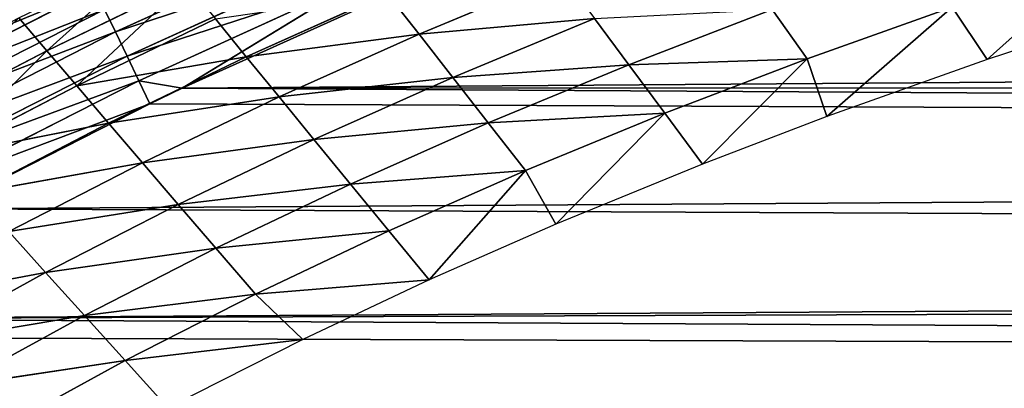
# Model space of a CAD drawing. Extents: x 0 to 500, y 0 to 390.
# Tile 398 of 656: x 90 to 122, y 342 to 354. Entities that reach past the tile are written whole.
import ezdxf

# ---------------------------------------------------------------- set-up
doc = ezdxf.new("R2010")
doc.units = 0
doc.header["$LTSCALE"] = 25.4
doc.layers.get('0').update_dxf_attribs({"linetype": 'CONTINUOUS'})

# ---------------------------------------------------------------- blocks, each defined once
blk = doc.blocks.new('ATLANTA505_-_S_STL')
at = {"color": 0}
for p, q in [((92.284, 113.664, 34.508), (85.423, 113.664, 37.996)), ((92.284, 113.664, 34.508), (85.423, 113.664, 37.996)), ((85.769, 113.069, 38.641), (92.601, 113.069, 35.167)), ((85.769, 113.069, 38.641), (92.601, 113.069, 35.167)), ((92.601, 113.069, 35.167), (92.955, 112.597, 35.902)), ((92.601, 113.069, 35.167), (92.955, 112.597, 35.902)), ((86.154, 112.597, 39.36), (92.955, 112.597, 35.902)), ((86.154, 112.597, 39.36), (92.955, 112.597, 35.902)), ((92.955, 112.597, 35.902), (100.144, 112.597, 32.629)), ((93.332, 112.262, 36.685), (92.955, 112.597, 35.902)), ((93.332, 112.262, 36.685), (92.955, 112.597, 35.902)), ((92.955, 112.597, 35.902), (100.144, 112.597, 32.629)), ((86.565, 112.262, 40.125), (93.332, 112.262, 36.685)), ((86.565, 112.262, 40.125), (93.332, 112.262, 36.685)), ((93.332, 112.262, 36.685), (100.487, 112.262, 33.427)), ((93.332, 112.262, 36.685), (100.487, 112.262, 33.427)), ((93.332, 112.262, 36.685), (93.717, 112.068, 37.485)), ((93.332, 112.262, 36.685), (93.717, 112.068, 37.485)), ((93.717, 112.068, 37.485), (86.985, 112.068, 40.907)), ((93.717, 112.068, 37.485), (86.985, 112.068, 40.907)), ((87.36, 112.01, 41.651), (94.078, 112.01, 38.235)), ((87.36, 112.01, 41.651), (94.078, 112.01, 38.235)), ((100.838, 112.068, 34.242), (93.717, 112.068, 37.485)), ((93.717, 112.068, 37.485), (95.129, 112.01, 37.733)), ((93.717, 112.068, 37.485), (95.129, 112.01, 37.733)), ((93.717, 112.068, 37.485), (94.078, 112.01, 38.235)), ((93.717, 112.068, 37.485), (94.078, 112.01, 38.235)), ((100.838, 112.068, 34.242), (93.717, 112.068, 37.485)), ((94.078, 112.01, 38.235), (95.129, 112.01, 37.733)), ((94.078, 112.01, 38.235), (95.129, 112.01, 37.733)), ((100.838, 112.068, 34.242), (95.129, 112.01, 37.733)), ((100.838, 112.068, 34.242), (95.129, 112.01, 37.733)), ((95.129, 112.01, 37.733), (101.167, 112.01, 35.007)), ((95.129, 112.01, 37.733), (101.167, 112.01, 35.007)), ((89.814, 58.279, 35.446), (90.723, 50.885, 36.515)), ((89.814, 58.279, 35.446), (90.723, 50.885, 36.515)), ((90.723, 50.885, 36.515), (86.291, 50.883, 38.82)), ((90.723, 50.885, 36.515), (86.291, 50.883, 38.82)), ((95.258, 50.888, 34.314), (90.723, 50.885, 36.515)), ((95.258, 50.888, 34.314), (90.723, 50.885, 36.515)), ((90.723, 50.885, 36.515), (91.696, 43.517, 37.655)), ((90.723, 50.885, 36.515), (91.696, 43.517, 37.655)), ((87.291, 43.514, 39.94), (91.696, 43.517, 37.655)), ((87.291, 43.514, 39.94), (91.696, 43.517, 37.655)), ((87.291, 43.514, 39.94), (92.733, 36.178, 38.867)), ((87.291, 43.514, 39.94), (92.733, 36.178, 38.867)), ((91.696, 43.517, 37.655), (96.205, 43.52, 35.474)), ((91.696, 43.517, 37.655), (96.205, 43.52, 35.474)), ((91.696, 43.517, 37.655), (92.733, 36.178, 38.867)), ((91.696, 43.517, 37.655), (92.733, 36.178, 38.867)), ((91.696, 43.517, 37.655), (97.213, 36.181, 36.707)), ((91.696, 43.517, 37.655), (97.213, 36.181, 36.707)), ((96.205, 43.52, 35.474), (97.213, 36.181, 36.707)), ((96.205, 43.52, 35.474), (97.213, 36.181, 36.707)), ((92.733, 36.178, 38.867), (88.356, 36.175, 41.131)), ((92.733, 36.178, 38.867), (88.356, 36.175, 41.131)), ((88.356, 36.175, 41.131), (93.834, 28.87, 40.151)), ((88.356, 36.175, 41.131), (93.834, 28.87, 40.151)), ((97.213, 36.181, 36.707), (92.733, 36.178, 38.867)), ((97.213, 36.181, 36.707), (92.733, 36.178, 38.867)), ((92.733, 36.178, 38.867), (93.834, 28.87, 40.151)), ((92.733, 36.178, 38.867), (93.834, 28.87, 40.151)), ((92.733, 36.178, 38.867), (98.282, 28.873, 38.013)), ((92.733, 36.178, 38.867), (98.282, 28.873, 38.013)), ((101.794, 36.184, 34.648), (97.213, 36.181, 36.707)), ((101.794, 36.184, 34.648), (97.213, 36.181, 36.707)), ((97.213, 36.181, 36.707), (98.282, 28.873, 38.013)), ((97.213, 36.181, 36.707), (98.282, 28.873, 38.013)), ((97.213, 36.181, 36.707), (102.831, 28.876, 35.976)), ((97.213, 36.181, 36.707), (102.831, 28.876, 35.976)), ((101.794, 36.184, 34.648), (102.831, 28.876, 35.976)), ((101.794, 36.184, 34.648), (102.831, 28.876, 35.976)), ((85.244, 28.865, 44.734), (90.683, 21.594, 43.719)), ((85.244, 28.865, 44.734), (90.683, 21.594, 43.719)), ((89.487, 28.867, 42.391), (93.834, 28.87, 40.151)), ((89.487, 28.867, 42.391), (93.834, 28.87, 40.151)), ((89.487, 28.867, 42.391), (90.683, 21.594, 43.719)), ((89.487, 28.867, 42.391), (90.683, 21.594, 43.719)), ((89.487, 28.867, 42.391), (94.997, 21.596, 41.505)), ((89.487, 28.867, 42.391), (94.997, 21.596, 41.505)), ((93.834, 28.87, 40.151), (98.282, 28.873, 38.013)), ((93.834, 28.87, 40.151), (98.282, 28.873, 38.013)), ((93.834, 28.87, 40.151), (94.997, 21.596, 41.505)), ((93.834, 28.87, 40.151), (94.997, 21.596, 41.505)), ((93.834, 28.87, 40.151), (99.412, 21.599, 39.392)), ((93.834, 28.87, 40.151), (99.412, 21.599, 39.392)), ((98.282, 28.873, 38.013), (102.831, 28.876, 35.976)), ((98.282, 28.873, 38.013), (102.831, 28.876, 35.976)), ((98.282, 28.873, 38.013), (99.412, 21.599, 39.392)), ((98.282, 28.873, 38.013), (99.412, 21.599, 39.392)), ((98.282, 28.873, 38.013), (103.927, 21.601, 37.379)), ((98.282, 28.873, 38.013), (103.927, 21.601, 37.379)), ((102.831, 28.876, 35.976), (107.478, 28.879, 34.037)), ((102.831, 28.876, 35.976), (107.478, 28.879, 34.037)), ((102.831, 28.876, 35.976), (103.927, 21.601, 37.379)), ((102.831, 28.876, 35.976), (103.927, 21.601, 37.379)), ((102.831, 28.876, 35.976), (108.538, 21.604, 35.463)), ((102.831, 28.876, 35.976), (108.538, 21.604, 35.463)), ((90.683, 21.594, 43.719), (86.472, 21.592, 46.037)), ((90.683, 21.594, 43.719), (86.472, 21.592, 46.037)), ((86.472, 21.592, 46.037), (91.944, 14.358, 45.116)), ((86.472, 21.592, 46.037), (91.944, 14.358, 45.116)), ((94.997, 21.596, 41.505), (90.683, 21.594, 43.719)), ((94.997, 21.596, 41.505), (90.683, 21.594, 43.719)), ((90.683, 21.594, 43.719), (91.944, 14.358, 45.116)), ((90.683, 21.594, 43.719), (91.944, 14.358, 45.116)), ((90.683, 21.594, 43.719), (96.223, 14.36, 42.929)), ((90.683, 21.594, 43.719), (96.223, 14.36, 42.929)), ((99.412, 21.599, 39.392), (94.997, 21.596, 41.505)), ((99.412, 21.599, 39.392), (94.997, 21.596, 41.505)), ((94.997, 21.596, 41.505), (96.223, 14.36, 42.929)), ((94.997, 21.596, 41.505), (96.223, 14.36, 42.929)), ((94.997, 21.596, 41.505), (100.602, 14.362, 40.843)), ((94.997, 21.596, 41.505), (100.602, 14.362, 40.843)), ((103.927, 21.601, 37.379), (99.412, 21.599, 39.392)), ((103.927, 21.601, 37.379), (99.412, 21.599, 39.392)), ((99.412, 21.599, 39.392), (100.602, 14.362, 40.843)), ((99.412, 21.599, 39.392), (100.602, 14.362, 40.843)), ((99.412, 21.599, 39.392), (105.08, 14.364, 38.855)), ((99.412, 21.599, 39.392), (105.08, 14.364, 38.855)), ((108.538, 21.604, 35.463), (103.927, 21.601, 37.379)), ((108.538, 21.604, 35.463), (103.927, 21.601, 37.379)), ((103.927, 21.601, 37.379), (105.08, 14.364, 38.855)), ((103.927, 21.601, 37.379), (105.08, 14.364, 38.855)), ((103.927, 21.601, 37.379), (109.654, 14.366, 36.965)), ((103.927, 21.601, 37.379), (109.654, 14.366, 36.965)), ((108.538, 21.604, 35.463), (109.654, 14.366, 36.965)), ((108.538, 21.604, 35.463), (109.654, 14.366, 36.965)), ((87.768, 14.357, 47.406), (91.944, 14.358, 45.116)), ((87.768, 14.357, 47.406), (91.944, 14.358, 45.116)), ((87.768, 14.357, 47.406), (93.27, 7.163, 46.582)), ((87.768, 14.357, 47.406), (93.27, 7.163, 46.582)), ((91.944, 14.358, 45.116), (96.223, 14.36, 42.929)), ((91.944, 14.358, 45.116), (96.223, 14.36, 42.929)), ((91.944, 14.358, 45.116), (93.27, 7.163, 46.582)), ((91.944, 14.358, 45.116), (93.27, 7.163, 46.582)), ((91.944, 14.358, 45.116), (97.512, 7.164, 44.424)), ((91.944, 14.358, 45.116), (97.512, 7.164, 44.424)), ((96.223, 14.36, 42.929), (100.602, 14.362, 40.843)), ((96.223, 14.36, 42.929), (100.602, 14.362, 40.843)), ((96.223, 14.36, 42.929), (97.512, 7.164, 44.424)), ((96.223, 14.36, 42.929), (97.512, 7.164, 44.424)), ((96.223, 14.36, 42.929), (101.852, 7.165, 42.366)), ((96.223, 14.36, 42.929), (101.852, 7.165, 42.366)), ((100.602, 14.362, 40.843), (105.08, 14.364, 38.855)), ((100.602, 14.362, 40.843), (105.08, 14.364, 38.855)), ((100.602, 14.362, 40.843), (101.852, 7.165, 42.366)), ((100.602, 14.362, 40.843), (101.852, 7.165, 42.366)), ((100.602, 14.362, 40.843), (106.291, 7.166, 40.406)), ((100.602, 14.362, 40.843), (106.291, 7.166, 40.406)), ((105.08, 14.364, 38.855), (109.654, 14.366, 36.965)), ((105.08, 14.364, 38.855), (109.654, 14.366, 36.965)), ((105.08, 14.364, 38.855), (106.291, 7.166, 40.406)), ((105.08, 14.364, 38.855), (106.291, 7.166, 40.406)), ((105.08, 14.364, 38.855), (110.825, 7.167, 38.542)), ((105.08, 14.364, 38.855), (110.825, 7.167, 38.542)), ((109.654, 14.366, 36.965), (114.323, 14.369, 35.169)), ((109.654, 14.366, 36.965), (114.323, 14.369, 35.169)), ((109.654, 14.366, 36.965), (110.825, 7.167, 38.542)), ((109.654, 14.366, 36.965), (110.825, 7.167, 38.542)), ((109.654, 14.366, 36.965), (115.453, 7.168, 36.772)), ((109.654, 14.366, 36.965), (115.453, 7.168, 36.772)), ((114.323, 14.369, 35.169), (115.453, 7.168, 36.772)), ((114.323, 14.369, 35.169), (115.453, 7.168, 36.772)), ((89.13, 7.162, 48.841), (93.27, 7.163, 46.582)), ((89.13, 7.162, 48.841), (93.27, 7.163, 46.582)), ((93.27, 7.163, 46.582), (97.512, 7.164, 44.424)), ((93.27, 7.163, 46.582), (97.512, 7.164, 44.424)), ((99.046, 0.01, 45.899), (93.27, 7.163, 46.582)), ((99.046, 0.01, 45.899), (93.27, 7.163, 46.582)), ((94.66, 0.01, 48.115), (93.27, 7.163, 46.582)), ((94.66, 0.01, 48.115), (93.27, 7.163, 46.582)), ((97.512, 7.164, 44.424), (101.852, 7.165, 42.366)), ((97.512, 7.164, 44.424), (101.852, 7.165, 42.366)), ((103.162, 0.01, 43.961), (97.512, 7.164, 44.424)), ((103.162, 0.01, 43.961), (97.512, 7.164, 44.424)), ((99.046, 0.01, 45.899), (97.512, 7.164, 44.424)), ((99.046, 0.01, 45.899), (97.512, 7.164, 44.424)), ((101.852, 7.165, 42.366), (106.291, 7.166, 40.406)), ((101.852, 7.165, 42.366), (106.291, 7.166, 40.406)), ((103.162, 0.01, 43.961), (101.852, 7.165, 42.366)), ((103.162, 0.01, 43.961), (101.852, 7.165, 42.366)), ((106.291, 7.166, 40.406), (110.825, 7.167, 38.542)), ((106.291, 7.166, 40.406), (110.825, 7.167, 38.542)), ((107.282, 0.01, 42.147), (106.291, 7.166, 40.406)), ((107.282, 0.01, 42.147), (106.291, 7.166, 40.406)), ((110.825, 7.167, 38.542), (115.453, 7.168, 36.772)), ((110.825, 7.167, 38.542), (115.453, 7.168, 36.772)), ((112.051, 0.01, 40.194), (110.825, 7.167, 38.542)), ((112.051, 0.01, 40.194), (110.825, 7.167, 38.542)), ((115.453, 7.168, 36.772), (120.174, 7.17, 35.094)), ((115.453, 7.168, 36.772), (120.174, 7.17, 35.094)), ((116.092, 0.01, 38.651), (115.453, 7.168, 36.772)), ((116.092, 0.01, 38.651), (115.453, 7.168, 36.772)), ((121.313, 0.01, 36.799), (120.174, 7.17, 35.094)), ((121.313, 0.01, 36.799), (120.174, 7.17, 35.094)), ((99.046, 0.01, 45.899), (94.66, 0.01, 48.115)), ((103.162, 0.01, 43.961), (99.046, 0.01, 45.899)), ((107.282, 0.01, 42.147), (103.162, 0.01, 43.961)), ((112.051, 0.01, 40.194), (107.282, 0.01, 42.147)), ((116.092, 0.01, 38.651), (112.051, 0.01, 40.194)), ((121.313, 0.01, 36.799), (116.092, 0.01, 38.651)), ((125.515, 0.01, 35.416), (121.313, 0.01, 36.799))]:
    blk.add_line(p, q, dxfattribs=at)
mesh = blk.add_polyface(dxfattribs=at)
corners = [(91.798, 115.116, 33.499), (87.981, 115.459, 35.196), (84.893, 115.116, 37.01)]
mesh.append_faces([[corners[k] for k in face] for face in [(0, 1, 2)]], dxfattribs={"color": 0})
mesh = blk.add_polyface(dxfattribs=at)
corners = [(85.128, 114.356, 37.448), (91.798, 115.116, 33.499), (84.893, 115.116, 37.01), (92.014, 114.356, 33.947)]
mesh.append_faces([[corners[k] for k in face] for face in [(0, 1, 2), (1, 0, 3)]], dxfattribs={"vtx0": -1, "color": 0})
mesh = blk.add_polyface(dxfattribs=at)
corners = [(85.128, 114.356, 37.448), (92.284, 113.664, 34.508), (92.014, 114.356, 33.947), (85.423, 113.664, 37.996)]
mesh.append_faces([[corners[k] for k in face] for face in [(0, 1, 2), (1, 0, 3)]], dxfattribs={"vtx0": -1, "color": 0})
mesh = blk.add_polyface(dxfattribs=at)
corners = [(85.423, 113.664, 37.996), (92.601, 113.069, 35.167), (92.284, 113.664, 34.508), (85.769, 113.069, 38.641)]
mesh.append_faces([[corners[k] for k in face] for face in [(0, 1, 2), (1, 0, 3)]], dxfattribs={"vtx0": -1, "color": 0})
mesh = blk.add_polyface(dxfattribs=at)
corners = [(85.769, 113.069, 38.641), (92.955, 112.597, 35.902), (92.601, 113.069, 35.167), (86.154, 112.597, 39.36)]
mesh.append_faces([[corners[k] for k in face] for face in [(0, 1, 2), (1, 0, 3)]], dxfattribs={"vtx0": -1, "color": 0})
mesh = blk.add_polyface(dxfattribs=at)
corners = [(92.601, 113.069, 35.167), (100.144, 112.597, 32.629), (99.822, 113.069, 31.88), (92.955, 112.597, 35.902)]
mesh.append_faces([[corners[k] for k in face] for face in [(0, 1, 2), (1, 0, 3)]], dxfattribs={"vtx0": -1, "color": 0})
mesh = blk.add_polyface(dxfattribs=at)
corners = [(86.154, 112.597, 39.36), (93.332, 112.262, 36.685), (92.955, 112.597, 35.902), (86.565, 112.262, 40.125)]
mesh.append_faces([[corners[k] for k in face] for face in [(0, 1, 2), (1, 0, 3)]], dxfattribs={"vtx0": -1, "color": 0})
mesh = blk.add_polyface(dxfattribs=at)
corners = [(92.955, 112.597, 35.902), (100.487, 112.262, 33.427), (100.144, 112.597, 32.629), (93.332, 112.262, 36.685)]
mesh.append_faces([[corners[k] for k in face] for face in [(0, 1, 2), (1, 0, 3)]], dxfattribs={"vtx0": -1, "color": 0})
mesh = blk.add_polyface(dxfattribs=at)
corners = [(86.565, 112.262, 40.125), (93.717, 112.068, 37.485), (93.332, 112.262, 36.685), (86.985, 112.068, 40.907)]
mesh.append_faces([[corners[k] for k in face] for face in [(0, 1, 2), (1, 0, 3)]], dxfattribs={"vtx0": -1, "color": 0})
mesh = blk.add_polyface(dxfattribs=at)
corners = [(93.332, 112.262, 36.685), (100.838, 112.068, 34.242), (100.487, 112.262, 33.427), (93.717, 112.068, 37.485)]
mesh.append_faces([[corners[k] for k in face] for face in [(0, 1, 2), (1, 0, 3)]], dxfattribs={"vtx0": -1, "color": 0})
mesh = blk.add_polyface(dxfattribs=at)
corners = [(242.051, 112.01, 11.679), (258.294, 112.01, 11.681), (250.052, 112.01, 11.637), (231.221, 112.01, 11.874), (268.807, 112.01, 11.872), (280.92, 112.01, 12.294), (227.159, 112.01, 11.991), (213.554, 112.01, 12.571), (286.005, 112.01, 12.542), (294.513, 112.01, 13.055), (199.781, 112.01, 13.48), (302.002, 112.01, 13.615), (197.133, 112.01, 13.696), (307.359, 112.01, 14.083), (187.227, 112.01, 14.626), (316.996, 112.01, 15.074), (181.742, 112.01, 15.231), (319.471, 112.01, 15.362), (175.383, 112.01, 16.019), (330.81, 112.01, 16.866), (167.25, 112.01, 17.171), (341.68, 112.01, 18.621), (164.201, 112.01, 17.648), (154.022, 112.01, 19.428), (343.436, 112.01, 18.936), (351.854, 112.01, 20.579), (143.662, 112.01, 21.571), (355.5, 112.01, 21.361), (361.455, 112.01, 22.74), (142.383, 112.01, 21.861), (134.239, 112.01, 23.848), (366.297, 112.01, 23.961), (131.592, 112.01, 24.549), (375.099, 112.01, 26.421), (125.349, 112.01, 26.318), (121.205, 112.01, 27.589), (376.448, 112.01, 26.828), (384.131, 112.01, 29.313), (116.594, 112.01, 29.101), (111.48, 112.01, 30.906), (386.869, 112.01, 30.27), (392.761, 112.01, 32.473), (108.664, 112.01, 31.961), (102.53, 112.01, 34.427), (396.476, 112.01, 33.968), (400.084, 112.01, 35.505), (101.167, 112.01, 35.007), (95.129, 112.01, 37.733), (404.707, 112.01, 37.606), (408.783, 112.01, 39.592), (94.078, 112.01, 38.235), (87.36, 112.01, 41.651), (415.429, 112.01, 43.125), (81.042, 112.01, 45.229), (416.941, 112.01, 43.985), (422.022, 112.01, 47.043), (80.065, 112.01, 45.817), (75.051, 112.01, 49), (424.51, 112.01, 48.642), (428.182, 112.01, 51.137), (73.133, 112.01, 50.296), (69.37, 112.01, 52.973), (431.499, 112.01, 53.541), (66.561, 112.01, 55.098), (250.052, 112.01, 54.991), (247.442, 112.01, 55.162), (63.989, 112.01, 57.147), (244.876, 112.01, 55.673), (242.398, 112.01, 56.514), (240.052, 112.01, 57.671), (60.323, 112.01, 60.257), (237.877, 112.01, 59.124), (235.91, 112.01, 60.849), (58.892, 112.01, 61.536), (234.185, 112.01, 62.816), (54.475, 112.01, 65.739), (232.732, 112.01, 64.991), (231.574, 112.01, 67.338), (54.062, 112.01, 66.153), (49.496, 112.01, 71.005), (230.734, 112.01, 69.815), (230.223, 112.01, 72.381), (47.306, 112.01, 73.528), (230.052, 112.01, 74.991), (43.925, 112.01, 77.71), (230.223, 112.01, 77.602), (230.734, 112.01, 80.168), (43.121, 112.01, 78.76), (41.129, 112.01, 81.466), (231.574, 112.01, 82.645), (39.185, 112.01, 84.261), (232.732, 112.01, 84.991), (37.317, 112.01, 87.107), (234.185, 112.01, 87.166), (35.2, 112.01, 90.545), (235.91, 112.01, 89.133), (237.877, 112.01, 90.858), (33.749, 112.01, 93.047), (240.052, 112.01, 92.312), (242.398, 112.01, 93.469), (31.612, 112.01, 96.977), (244.876, 112.01, 94.31), (247.442, 112.01, 94.82), (250.052, 112.01, 94.991), (436.689, 112.01, 57.619), (252.663, 112.01, 55.162), (255.228, 112.01, 55.673), (257.706, 112.01, 56.514), (260.052, 112.01, 57.671), (437.92, 112.01, 58.65), (262.227, 112.01, 59.124), (441.897, 112.01, 62.162), (264.194, 112.01, 60.849), (265.919, 112.01, 62.816), (443.798, 112.01, 63.948), (267.373, 112.01, 64.991), (446.772, 112.01, 66.895), (268.53, 112.01, 67.338), (449.193, 112.01, 69.445), (269.371, 112.01, 69.815), (453.495, 112.01, 74.361), (269.881, 112.01, 72.381), (270.052, 112.01, 74.991), (454.174, 112.01, 75.185), (269.881, 112.01, 77.602), (455.593, 112.01, 76.958), (458.774, 112.01, 81.186), (269.371, 112.01, 80.168), (268.53, 112.01, 82.645), (459.569, 112.01, 82.303), (462.979, 112.01, 87.408), (267.373, 112.01, 84.991), (265.919, 112.01, 87.166), (264.194, 112.01, 89.133), (463.271, 112.01, 87.872), (466.744, 112.01, 93.74), (262.227, 112.01, 90.858), (260.052, 112.01, 92.312), (257.706, 112.01, 93.469), (255.228, 112.01, 94.31), (469.88, 112.01, 99.707), (252.663, 112.01, 94.82), (30.424, 112.01, 99.305), (28.022, 112.01, 104.378), (470.035, 112.01, 100.021), (472.082, 112.01, 104.378)]
mesh.append_faces([[corners[k] for k in face] for face in [(0, 1, 2), (144, 143, 145)]], dxfattribs={"vtx0": -1, "color": 0})
mesh.append_faces([[corners[k] for k in face] for face in [(1, 3, 4), (4, 3, 5), (5, 7, 8), (8, 7, 9), (9, 10, 11), (11, 12, 13), (13, 14, 15), (15, 16, 17), (17, 18, 19), (19, 20, 21), (21, 23, 24), (24, 23, 25), (25, 26, 27), (27, 26, 28), (28, 30, 31), (31, 32, 33), (33, 35, 36), (36, 35, 37), (37, 39, 40), (40, 39, 41), (41, 43, 44), (44, 43, 45), (45, 47, 48), (48, 47, 49), (49, 51, 52), (52, 53, 54), (54, 53, 55), (55, 57, 58), (58, 57, 59), (59, 61, 62), (64, 63, 65), (65, 66, 67), (67, 66, 68), (68, 66, 69), (69, 70, 71), (71, 70, 72), (72, 73, 74), (74, 75, 76), (76, 75, 77), (77, 79, 80), (80, 79, 81), (81, 82, 83), (83, 84, 85), (85, 84, 86), (86, 88, 89), (89, 90, 91), (91, 92, 93), (93, 94, 95), (95, 94, 96), (96, 97, 98), (98, 97, 99), (99, 100, 101), (101, 100, 102), (102, 100, 103), (104, 108, 109), (109, 110, 111), (111, 113, 114), (114, 115, 116), (116, 117, 118), (118, 119, 120), (120, 122, 123), (123, 124, 125), (125, 124, 126), (126, 128, 129), (129, 128, 130), (130, 133, 134), (134, 133, 135), (135, 139, 140), (140, 143, 144)]], dxfattribs={"vtx0": -1, "vtx1": -1, "color": 0})
mesh.append_faces([[corners[k] for k in face] for face in [(62, 63, 64), (140, 103, 100)]], dxfattribs={"vtx0": -1, "vtx1": -1, "vtx2": -1, "color": 0})
mesh.append_faces([[corners[k] for k in face] for face in [(1, 0, 3), (5, 3, 6), (5, 6, 7), (9, 7, 10), (11, 10, 12), (13, 12, 14), (15, 14, 16), (17, 16, 18), (19, 18, 20), (21, 20, 22), (21, 22, 23), (25, 23, 26), (28, 26, 29), (28, 29, 30), (31, 30, 32), (33, 32, 34), (33, 34, 35), (37, 35, 38), (37, 38, 39), (41, 39, 42), (41, 42, 43), (45, 43, 46), (45, 46, 47), (49, 47, 50), (49, 50, 51), (52, 51, 53), (55, 53, 56), (55, 56, 57), (59, 57, 60), (59, 60, 61), (62, 61, 63), (65, 63, 66), (69, 66, 70), (72, 70, 73), (74, 73, 75), (77, 75, 78), (77, 78, 79), (81, 79, 82), (83, 82, 84), (86, 84, 87), (86, 87, 88), (89, 88, 90), (91, 90, 92), (93, 92, 94), (96, 94, 97), (99, 97, 100), (64, 104, 62), (104, 64, 105), (104, 105, 106), (104, 106, 107), (104, 107, 108), (109, 108, 110), (111, 110, 112), (111, 112, 113), (114, 113, 115), (116, 115, 117), (118, 117, 119), (120, 119, 121), (120, 121, 122), (123, 122, 124), (126, 124, 127), (126, 127, 128), (130, 128, 131), (130, 131, 132), (130, 132, 133), (135, 133, 136), (135, 136, 137), (135, 137, 138), (135, 138, 139), (140, 139, 141), (140, 141, 103), (140, 100, 142), (140, 142, 143)]], dxfattribs={"vtx0": -1, "vtx2": -1, "color": 0})
mesh = blk.add_polyface(dxfattribs=at)
corners = [(86.985, 112.068, 40.907), (94.078, 112.01, 38.235), (93.717, 112.068, 37.485), (87.36, 112.01, 41.651)]
mesh.append_faces([[corners[k] for k in face] for face in [(0, 1, 2), (1, 0, 3)]], dxfattribs={"vtx0": -1, "color": 0})
mesh = blk.add_polyface(dxfattribs=at)
corners = [(95.129, 112.01, 37.733), (100.838, 112.068, 34.242), (93.717, 112.068, 37.485)]
mesh.append_faces([[corners[k] for k in face] for face in [(0, 1, 2)]], dxfattribs={"color": 0})
mesh = blk.add_polyface(dxfattribs=at)
corners = [(94.078, 112.01, 38.235), (95.129, 112.01, 37.733), (93.717, 112.068, 37.485)]
mesh.append_faces([[corners[k] for k in face] for face in [(0, 1, 2)]], dxfattribs={"color": 0})
mesh = blk.add_polyface(dxfattribs=at)
corners = [(95.129, 112.01, 37.733), (101.167, 112.01, 35.007), (100.838, 112.068, 34.242)]
mesh.append_faces([[corners[k] for k in face] for face in [(0, 1, 2)]], dxfattribs={"color": 0})
mesh = blk.add_polyface(dxfattribs=at)
corners = [(89.814, 58.279, 35.446), (86.291, 50.883, 38.82), (85.359, 58.277, 37.769), (90.723, 50.885, 36.515)]
mesh.append_faces([[corners[k] for k in face] for face in [(0, 1, 2), (1, 0, 3)]], dxfattribs={"vtx0": -1, "color": 0})
mesh = blk.add_polyface(dxfattribs=at)
corners = [(94.373, 58.282, 33.229), (90.723, 50.885, 36.515), (89.814, 58.279, 35.446), (95.258, 50.888, 34.314)]
mesh.append_faces([[corners[k] for k in face] for face in [(0, 1, 2), (1, 0, 3)]], dxfattribs={"vtx0": -1, "color": 0})
mesh = blk.add_polyface(dxfattribs=at)
corners = [(90.723, 50.885, 36.515), (87.291, 43.514, 39.94), (86.291, 50.883, 38.82), (91.696, 43.517, 37.655)]
mesh.append_faces([[corners[k] for k in face] for face in [(0, 1, 2), (1, 0, 3)]], dxfattribs={"vtx0": -1, "color": 0})
mesh = blk.add_polyface(dxfattribs=at)
corners = [(95.258, 50.888, 34.314), (91.696, 43.517, 37.655), (90.723, 50.885, 36.515), (96.205, 43.52, 35.474)]
mesh.append_faces([[corners[k] for k in face] for face in [(0, 1, 2), (1, 0, 3)]], dxfattribs={"vtx0": -1, "color": 0})
mesh = blk.add_polyface(dxfattribs=at)
corners = [(92.733, 36.178, 38.867), (87.291, 43.514, 39.94), (91.696, 43.517, 37.655)]
mesh.append_faces([[corners[k] for k in face] for face in [(0, 1, 2)]], dxfattribs={"color": 0})
mesh = blk.add_polyface(dxfattribs=at)
corners = [(92.733, 36.178, 38.867), (88.356, 36.175, 41.131), (87.291, 43.514, 39.94)]
mesh.append_faces([[corners[k] for k in face] for face in [(0, 1, 2)]], dxfattribs={"color": 0})
mesh = blk.add_polyface(dxfattribs=at)
corners = [(97.213, 36.181, 36.707), (91.696, 43.517, 37.655), (96.205, 43.52, 35.474)]
mesh.append_faces([[corners[k] for k in face] for face in [(0, 1, 2)]], dxfattribs={"color": 0})
mesh = blk.add_polyface(dxfattribs=at)
corners = [(97.213, 36.181, 36.707), (92.733, 36.178, 38.867), (91.696, 43.517, 37.655)]
mesh.append_faces([[corners[k] for k in face] for face in [(0, 1, 2)]], dxfattribs={"color": 0})
mesh = blk.add_polyface(dxfattribs=at)
corners = [(101.794, 36.184, 34.648), (97.213, 36.181, 36.707), (96.205, 43.52, 35.474)]
mesh.append_faces([[corners[k] for k in face] for face in [(0, 1, 2)]], dxfattribs={"color": 0})
mesh = blk.add_polyface(dxfattribs=at)
corners = [(93.834, 28.87, 40.151), (88.356, 36.175, 41.131), (92.733, 36.178, 38.867)]
mesh.append_faces([[corners[k] for k in face] for face in [(0, 1, 2)]], dxfattribs={"color": 0})
mesh = blk.add_polyface(dxfattribs=at)
corners = [(93.834, 28.87, 40.151), (89.487, 28.867, 42.391), (88.356, 36.175, 41.131)]
mesh.append_faces([[corners[k] for k in face] for face in [(0, 1, 2)]], dxfattribs={"color": 0})
mesh = blk.add_polyface(dxfattribs=at)
corners = [(98.282, 28.873, 38.013), (92.733, 36.178, 38.867), (97.213, 36.181, 36.707)]
mesh.append_faces([[corners[k] for k in face] for face in [(0, 1, 2)]], dxfattribs={"color": 0})
mesh = blk.add_polyface(dxfattribs=at)
corners = [(98.282, 28.873, 38.013), (93.834, 28.87, 40.151), (92.733, 36.178, 38.867)]
mesh.append_faces([[corners[k] for k in face] for face in [(0, 1, 2)]], dxfattribs={"color": 0})
mesh = blk.add_polyface(dxfattribs=at)
corners = [(102.831, 28.876, 35.976), (97.213, 36.181, 36.707), (101.794, 36.184, 34.648)]
mesh.append_faces([[corners[k] for k in face] for face in [(0, 1, 2)]], dxfattribs={"color": 0})
mesh = blk.add_polyface(dxfattribs=at)
corners = [(102.831, 28.876, 35.976), (98.282, 28.873, 38.013), (97.213, 36.181, 36.707)]
mesh.append_faces([[corners[k] for k in face] for face in [(0, 1, 2)]], dxfattribs={"color": 0})
mesh = blk.add_polyface(dxfattribs=at)
corners = [(107.478, 28.879, 34.037), (102.831, 28.876, 35.976), (101.794, 36.184, 34.648)]
mesh.append_faces([[corners[k] for k in face] for face in [(0, 1, 2)]], dxfattribs={"color": 0})
mesh = blk.add_polyface(dxfattribs=at)
corners = [(90.683, 21.594, 43.719), (85.244, 28.865, 44.734), (89.487, 28.867, 42.391)]
mesh.append_faces([[corners[k] for k in face] for face in [(0, 1, 2)]], dxfattribs={"color": 0})
mesh = blk.add_polyface(dxfattribs=at)
corners = [(90.683, 21.594, 43.719), (86.472, 21.592, 46.037), (85.244, 28.865, 44.734)]
mesh.append_faces([[corners[k] for k in face] for face in [(0, 1, 2)]], dxfattribs={"color": 0})
mesh = blk.add_polyface(dxfattribs=at)
corners = [(94.997, 21.596, 41.505), (89.487, 28.867, 42.391), (93.834, 28.87, 40.151)]
mesh.append_faces([[corners[k] for k in face] for face in [(0, 1, 2)]], dxfattribs={"color": 0})
mesh = blk.add_polyface(dxfattribs=at)
corners = [(94.997, 21.596, 41.505), (90.683, 21.594, 43.719), (89.487, 28.867, 42.391)]
mesh.append_faces([[corners[k] for k in face] for face in [(0, 1, 2)]], dxfattribs={"color": 0})
mesh = blk.add_polyface(dxfattribs=at)
corners = [(99.412, 21.599, 39.392), (93.834, 28.87, 40.151), (98.282, 28.873, 38.013)]
mesh.append_faces([[corners[k] for k in face] for face in [(0, 1, 2)]], dxfattribs={"color": 0})
mesh = blk.add_polyface(dxfattribs=at)
corners = [(99.412, 21.599, 39.392), (94.997, 21.596, 41.505), (93.834, 28.87, 40.151)]
mesh.append_faces([[corners[k] for k in face] for face in [(0, 1, 2)]], dxfattribs={"color": 0})
mesh = blk.add_polyface(dxfattribs=at)
corners = [(103.927, 21.601, 37.379), (98.282, 28.873, 38.013), (102.831, 28.876, 35.976)]
mesh.append_faces([[corners[k] for k in face] for face in [(0, 1, 2)]], dxfattribs={"color": 0})
mesh = blk.add_polyface(dxfattribs=at)
corners = [(103.927, 21.601, 37.379), (99.412, 21.599, 39.392), (98.282, 28.873, 38.013)]
mesh.append_faces([[corners[k] for k in face] for face in [(0, 1, 2)]], dxfattribs={"color": 0})
mesh = blk.add_polyface(dxfattribs=at)
corners = [(108.538, 21.604, 35.463), (102.831, 28.876, 35.976), (107.478, 28.879, 34.037)]
mesh.append_faces([[corners[k] for k in face] for face in [(0, 1, 2)]], dxfattribs={"color": 0})
mesh = blk.add_polyface(dxfattribs=at)
corners = [(108.538, 21.604, 35.463), (103.927, 21.601, 37.379), (102.831, 28.876, 35.976)]
mesh.append_faces([[corners[k] for k in face] for face in [(0, 1, 2)]], dxfattribs={"color": 0})
mesh = blk.add_polyface(dxfattribs=at)
corners = [(91.944, 14.358, 45.116), (86.472, 21.592, 46.037), (90.683, 21.594, 43.719)]
mesh.append_faces([[corners[k] for k in face] for face in [(0, 1, 2)]], dxfattribs={"color": 0})
mesh = blk.add_polyface(dxfattribs=at)
corners = [(91.944, 14.358, 45.116), (87.768, 14.357, 47.406), (86.472, 21.592, 46.037)]
mesh.append_faces([[corners[k] for k in face] for face in [(0, 1, 2)]], dxfattribs={"color": 0})
mesh = blk.add_polyface(dxfattribs=at)
corners = [(96.223, 14.36, 42.929), (90.683, 21.594, 43.719), (94.997, 21.596, 41.505)]
mesh.append_faces([[corners[k] for k in face] for face in [(0, 1, 2)]], dxfattribs={"color": 0})
mesh = blk.add_polyface(dxfattribs=at)
corners = [(96.223, 14.36, 42.929), (91.944, 14.358, 45.116), (90.683, 21.594, 43.719)]
mesh.append_faces([[corners[k] for k in face] for face in [(0, 1, 2)]], dxfattribs={"color": 0})
mesh = blk.add_polyface(dxfattribs=at)
corners = [(100.602, 14.362, 40.843), (94.997, 21.596, 41.505), (99.412, 21.599, 39.392)]
mesh.append_faces([[corners[k] for k in face] for face in [(0, 1, 2)]], dxfattribs={"color": 0})
mesh = blk.add_polyface(dxfattribs=at)
corners = [(100.602, 14.362, 40.843), (96.223, 14.36, 42.929), (94.997, 21.596, 41.505)]
mesh.append_faces([[corners[k] for k in face] for face in [(0, 1, 2)]], dxfattribs={"color": 0})
mesh = blk.add_polyface(dxfattribs=at)
corners = [(105.08, 14.364, 38.855), (99.412, 21.599, 39.392), (103.927, 21.601, 37.379)]
mesh.append_faces([[corners[k] for k in face] for face in [(0, 1, 2)]], dxfattribs={"color": 0})
mesh = blk.add_polyface(dxfattribs=at)
corners = [(105.08, 14.364, 38.855), (100.602, 14.362, 40.843), (99.412, 21.599, 39.392)]
mesh.append_faces([[corners[k] for k in face] for face in [(0, 1, 2)]], dxfattribs={"color": 0})
mesh = blk.add_polyface(dxfattribs=at)
corners = [(109.654, 14.366, 36.965), (103.927, 21.601, 37.379), (108.538, 21.604, 35.463)]
mesh.append_faces([[corners[k] for k in face] for face in [(0, 1, 2)]], dxfattribs={"color": 0})
mesh = blk.add_polyface(dxfattribs=at)
corners = [(109.654, 14.366, 36.965), (105.08, 14.364, 38.855), (103.927, 21.601, 37.379)]
mesh.append_faces([[corners[k] for k in face] for face in [(0, 1, 2)]], dxfattribs={"color": 0})
mesh = blk.add_polyface(dxfattribs=at)
corners = [(114.323, 14.369, 35.169), (109.654, 14.366, 36.965), (108.538, 21.604, 35.463)]
mesh.append_faces([[corners[k] for k in face] for face in [(0, 1, 2)]], dxfattribs={"color": 0})
mesh = blk.add_polyface(dxfattribs=at)
corners = [(93.27, 7.163, 46.582), (87.768, 14.357, 47.406), (91.944, 14.358, 45.116)]
mesh.append_faces([[corners[k] for k in face] for face in [(0, 1, 2)]], dxfattribs={"color": 0})
mesh = blk.add_polyface(dxfattribs=at)
corners = [(93.27, 7.163, 46.582), (89.13, 7.162, 48.841), (87.768, 14.357, 47.406)]
mesh.append_faces([[corners[k] for k in face] for face in [(0, 1, 2)]], dxfattribs={"color": 0})
mesh = blk.add_polyface(dxfattribs=at)
corners = [(97.512, 7.164, 44.424), (91.944, 14.358, 45.116), (96.223, 14.36, 42.929)]
mesh.append_faces([[corners[k] for k in face] for face in [(0, 1, 2)]], dxfattribs={"color": 0})
mesh = blk.add_polyface(dxfattribs=at)
corners = [(97.512, 7.164, 44.424), (93.27, 7.163, 46.582), (91.944, 14.358, 45.116)]
mesh.append_faces([[corners[k] for k in face] for face in [(0, 1, 2)]], dxfattribs={"color": 0})
mesh = blk.add_polyface(dxfattribs=at)
corners = [(101.852, 7.165, 42.366), (96.223, 14.36, 42.929), (100.602, 14.362, 40.843)]
mesh.append_faces([[corners[k] for k in face] for face in [(0, 1, 2)]], dxfattribs={"color": 0})
mesh = blk.add_polyface(dxfattribs=at)
corners = [(101.852, 7.165, 42.366), (97.512, 7.164, 44.424), (96.223, 14.36, 42.929)]
mesh.append_faces([[corners[k] for k in face] for face in [(0, 1, 2)]], dxfattribs={"color": 0})
mesh = blk.add_polyface(dxfattribs=at)
corners = [(106.291, 7.166, 40.406), (100.602, 14.362, 40.843), (105.08, 14.364, 38.855)]
mesh.append_faces([[corners[k] for k in face] for face in [(0, 1, 2)]], dxfattribs={"color": 0})
mesh = blk.add_polyface(dxfattribs=at)
corners = [(106.291, 7.166, 40.406), (101.852, 7.165, 42.366), (100.602, 14.362, 40.843)]
mesh.append_faces([[corners[k] for k in face] for face in [(0, 1, 2)]], dxfattribs={"color": 0})
mesh = blk.add_polyface(dxfattribs=at)
corners = [(110.825, 7.167, 38.542), (105.08, 14.364, 38.855), (109.654, 14.366, 36.965)]
mesh.append_faces([[corners[k] for k in face] for face in [(0, 1, 2)]], dxfattribs={"color": 0})
mesh = blk.add_polyface(dxfattribs=at)
corners = [(110.825, 7.167, 38.542), (106.291, 7.166, 40.406), (105.08, 14.364, 38.855)]
mesh.append_faces([[corners[k] for k in face] for face in [(0, 1, 2)]], dxfattribs={"color": 0})
mesh = blk.add_polyface(dxfattribs=at)
corners = [(115.453, 7.168, 36.772), (109.654, 14.366, 36.965), (114.323, 14.369, 35.169)]
mesh.append_faces([[corners[k] for k in face] for face in [(0, 1, 2)]], dxfattribs={"color": 0})
mesh = blk.add_polyface(dxfattribs=at)
corners = [(115.453, 7.168, 36.772), (110.825, 7.167, 38.542), (109.654, 14.366, 36.965)]
mesh.append_faces([[corners[k] for k in face] for face in [(0, 1, 2)]], dxfattribs={"color": 0})
mesh = blk.add_polyface(dxfattribs=at)
corners = [(120.174, 7.17, 35.094), (115.453, 7.168, 36.772), (114.323, 14.369, 35.169)]
mesh.append_faces([[corners[k] for k in face] for face in [(0, 1, 2)]], dxfattribs={"color": 0})
mesh = blk.add_polyface(dxfattribs=at)
corners = [(94.66, 0.01, 48.115), (89.13, 7.162, 48.841), (93.27, 7.163, 46.582)]
mesh.append_faces([[corners[k] for k in face] for face in [(0, 1, 2)]], dxfattribs={"color": 0})
mesh = blk.add_polyface(dxfattribs=at)
corners = [(99.046, 0.01, 45.899), (93.27, 7.163, 46.582), (97.512, 7.164, 44.424)]
mesh.append_faces([[corners[k] for k in face] for face in [(0, 1, 2)]], dxfattribs={"color": 0})
mesh = blk.add_polyface(dxfattribs=at)
corners = [(99.046, 0.01, 45.899), (94.66, 0.01, 48.115), (93.27, 7.163, 46.582)]
mesh.append_faces([[corners[k] for k in face] for face in [(0, 1, 2)]], dxfattribs={"color": 0})
mesh = blk.add_polyface(dxfattribs=at)
corners = [(103.162, 0.01, 43.961), (97.512, 7.164, 44.424), (101.852, 7.165, 42.366)]
mesh.append_faces([[corners[k] for k in face] for face in [(0, 1, 2)]], dxfattribs={"color": 0})
mesh = blk.add_polyface(dxfattribs=at)
corners = [(103.162, 0.01, 43.961), (99.046, 0.01, 45.899), (97.512, 7.164, 44.424)]
mesh.append_faces([[corners[k] for k in face] for face in [(0, 1, 2)]], dxfattribs={"color": 0})
mesh = blk.add_polyface(dxfattribs=at)
corners = [(106.291, 7.166, 40.406), (103.162, 0.01, 43.961), (101.852, 7.165, 42.366), (107.282, 0.01, 42.147)]
mesh.append_faces([[corners[k] for k in face] for face in [(0, 1, 2), (1, 0, 3)]], dxfattribs={"vtx0": -1, "color": 0})
mesh = blk.add_polyface(dxfattribs=at)
corners = [(110.825, 7.167, 38.542), (107.282, 0.01, 42.147), (106.291, 7.166, 40.406), (112.051, 0.01, 40.194)]
mesh.append_faces([[corners[k] for k in face] for face in [(0, 1, 2), (1, 0, 3)]], dxfattribs={"vtx0": -1, "color": 0})
mesh = blk.add_polyface(dxfattribs=at)
corners = [(115.453, 7.168, 36.772), (112.051, 0.01, 40.194), (110.825, 7.167, 38.542), (116.092, 0.01, 38.651)]
mesh.append_faces([[corners[k] for k in face] for face in [(0, 1, 2), (1, 0, 3)]], dxfattribs={"vtx0": -1, "color": 0})
mesh = blk.add_polyface(dxfattribs=at)
corners = [(120.174, 7.17, 35.094), (116.092, 0.01, 38.651), (115.453, 7.168, 36.772), (121.313, 0.01, 36.799)]
mesh.append_faces([[corners[k] for k in face] for face in [(0, 1, 2), (1, 0, 3)]], dxfattribs={"vtx0": -1, "color": 0})
mesh = blk.add_polyface(dxfattribs=at)
corners = [(124.984, 7.171, 33.507), (121.313, 0.01, 36.799), (120.174, 7.17, 35.094), (125.515, 0.01, 35.416)]
mesh.append_faces([[corners[k] for k in face] for face in [(0, 1, 2), (1, 0, 3)]], dxfattribs={"vtx0": -1, "color": 0})

msp = doc.modelspace()

# ---------------------------------------------------------------- block references
at = {"color": 254, "extrusion": (0, -1, 1.11022e-16)}
msp.add_blockref('ATLANTA505_-_S_STL', (-0.149, -0.01, -389.852), dxfattribs=at)

doc.saveas('drawing.dxf')
